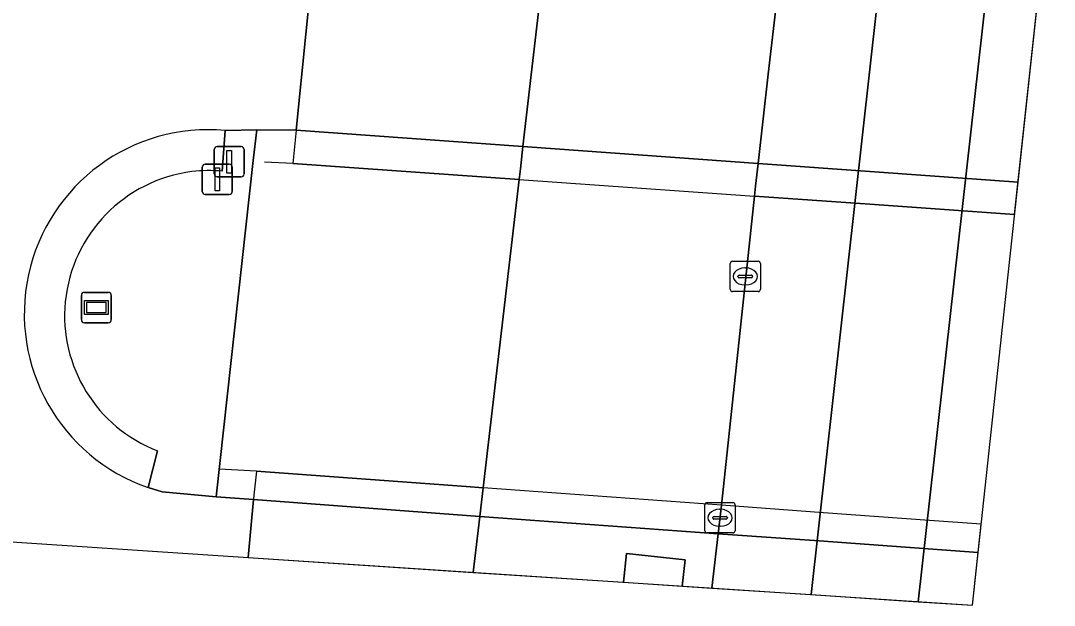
# Model space of a CAD drawing. Extents: x 160732 to 162107, y 387428 to 388479.
# Drawn here: x 161994.65 to 162028.84, y 387428.46 to 387447.78 of the extents above; entities that cross this region are included whole.
import ezdxf

# ---------------------------------------------------------------- set-up
doc = ezdxf.new("R2010")
doc.units = 0
for name, color, linetype in [('IMGEO_Berm_groen', 7, 'Continuous'), ('IMGEO_Dek', 7, 'Continuous'), ('IMGEO_Hek', 7, 'Continuous'), ('IMGEO_Kolk', 7, 'Continuous'), ('IMGEO_Pijler', 7, 'Continuous'), ('IMGEO_Rijbaan_lokaal_gesloten', 7, 'Continuous'), ('IMGEO_Rijbaan_regionaal_gesloten', 7, 'Continuous'), ('IMGEO_Straatnaambord', 7, 'Continuous'), ('IMGEO_Terreindeel_open', 7, 'Continuous'), ('IMGEO_Verkeersbordpaal', 7, 'Continuous'), ('IMGEO_Verkeerseiland_groen', 7, 'Continuous'), ('IMGEO_Verkeersregelinstallatiepaal', 7, 'Continuous'), ('IMGEO_Voetpad_gesloten', 7, 'Continuous'), ('IMGEO_Voetpad_open', 7, 'Continuous')]:
    doc.layers.add(name, color=color, linetype=linetype)

msp = doc.modelspace()

# ---------------------------------------------------------------- linework, layer by layer
at = {"layer": 'IMGEO_Berm_groen'}
for points in [[(162009.618, 387429.55), (162014.587, 387429.222), (162014.693, 387430.175), (162016.624, 387429.968), (162016.526, 387429.094), (162017.507, 387429.029), (162017.722, 387430.827), (162017.825, 387431.768), (162018.923, 387441.984), (162018.959, 387442.315), (162019.04, 387443.064), (162019.378, 387446.016), (162019.769, 387449.424), (162020.212, 387453.277), (162020.423, 387455.113), (162021.125, 387460.77), (162022.405, 387472.158), (162022.293, 387472.551), (162022.117, 387472.869), (162021.578, 387473.7), (162021.398, 387473.976)], [(162012.255, 387464.954), (162012.653, 387460.916), (162013.243, 387460.801), (162012.651, 387455.669), (162012.43, 387453.832), (162011.995, 387449.981), (162011.263, 387443.625), (162011.177, 387442.883), (162011.136, 387442.536), (162009.943, 387432.343), (162009.833, 387431.396), (162009.618, 387429.55)]]:
    msp.add_lwpolyline(points, dxfattribs=at)
at = {"layer": 'IMGEO_Dek'}
for points in [[(162027.525, 387441.375), (162028.947, 387454.503), (162024.702, 387454.807), (162020.423, 387455.113), (162012.651, 387455.669), (162004.981, 387456.218), (162004.783, 387454.253), (162004.51, 387451.548), (162004.406, 387450.525), (162003.765, 387444.168), (162003.654, 387443.065), (162011.136, 387442.536), (162018.923, 387441.984), (162022.732, 387441.714)], [(162026.126, 387428.46), (162026.416, 387431.142), (162024.709, 387431.266), (162021.199, 387431.522), (162017.825, 387431.768), (162009.943, 387432.343), (162009.383, 387432.384), (162002.451, 387432.889), (162002.368, 387432.097), (162002.353, 387431.955), (162002.181, 387430.041)]]:
    msp.add_lwpolyline(points, close=True, dxfattribs=at)
at = {"layer": 'IMGEO_Hek'}
for points in [[(162003.654, 387443.065), (162002.72, 387443.103)], [(162011.136, 387442.536), (162003.654, 387443.065)], [(162011.136, 387442.536), (162018.923, 387441.984)], [(162022.732, 387441.714), (162018.923, 387441.984)], [(162027.525, 387441.375), (162022.732, 387441.714)], [(162002.451, 387432.889), (162001.214, 387432.963)], [(162002.451, 387432.889), (162009.383, 387432.384)], [(162009.383, 387432.384), (162009.943, 387432.343)], [(162017.825, 387431.768), (162009.943, 387432.343)], [(162021.199, 387431.522), (162017.825, 387431.768)], [(162024.709, 387431.266), (162021.199, 387431.522)], [(162026.416, 387431.142), (162024.709, 387431.266)]]:
    msp.add_lwpolyline(points, dxfattribs=at)
at = {"layer": 'IMGEO_Kolk'}
for p, q in [((162018.116, 387438.905), (162018.116, 387439.757)), ((162018.191, 387439.831), (162019.043, 387439.831)), ((162018.604, 387439.611), (162018.629, 387439.611)), ((162019.117, 387439.757), (162019.117, 387438.905)), ((162018.375, 387439.325), (162018.375, 387439.337)), ((162018.813, 387439.288), (162018.415, 387439.288)), ((162018.418, 387439.374), (162018.816, 387439.374)), ((162018.859, 387439.337), (162018.859, 387439.325)), ((162018.627, 387439.051), (162018.602, 387439.051)), ((162019.043, 387438.831), (162018.191, 387438.831)), ((162017.281, 387430.927), (162017.281, 387431.779)), ((162017.356, 387431.853), (162018.208, 387431.853)), ((162018.282, 387431.779), (162018.282, 387430.927)), ((162017.769, 387431.633), (162017.794, 387431.633)), ((162017.54, 387431.347), (162017.54, 387431.359)), ((162017.978, 387431.31), (162017.58, 387431.31)), ((162017.583, 387431.396), (162017.981, 387431.396)), ((162017.792, 387431.073), (162017.767, 387431.073)), ((162018.024, 387431.359), (162018.024, 387431.347)), ((162018.208, 387430.853), (162017.356, 387430.853))]:
    msp.add_line(p, q, dxfattribs=at)
for points in [[(162018.116, 387438.905), (162018.116, 387439.757)], [(162018.191, 387439.831), (162019.043, 387439.831)], [(162019.117, 387439.757), (162019.117, 387438.905)], [(162019.043, 387438.831), (162018.191, 387438.831)], [(162017.281, 387430.927), (162017.281, 387431.779)], [(162017.356, 387431.853), (162018.208, 387431.853)], [(162018.282, 387431.779), (162018.282, 387430.927)], [(162018.208, 387430.853), (162017.356, 387430.853)]]:
    msp.add_lwpolyline(points, dxfattribs=at)
for centre, radius, start, end in [((162018.193, 387439.755), 0.0765, 91.552, 178.448), ((162018.193, 387439.755), 0.0765, 91.552, 178.448), ((162019.041, 387439.755), 0.0765, 1.552, 88.448), ((162019.041, 387439.755), 0.0765, 1.552, 88.448), ((162018.415, 387439.334), 0.0403, 85.8775, 175.7526), ((162018.412, 387439.324), 0.0366, 178.938, 274.7102), ((162018.816, 387439.331), 0.043, 264.8664, 352.4533), ((162018.82, 387439.336), 0.0386, 1.7309, 96.639), ((162018.193, 387438.907), 0.0765, 181.552, 268.448), ((162018.193, 387438.907), 0.0765, 181.552, 268.448), ((162019.041, 387438.907), 0.0765, 271.552, 358.448), ((162019.041, 387438.907), 0.0765, 271.552, 358.448), ((162017.358, 387431.777), 0.0765, 91.552, 178.448), ((162017.358, 387431.777), 0.0765, 91.552, 178.448), ((162018.206, 387431.777), 0.0765, 1.552, 88.448), ((162018.206, 387431.777), 0.0765, 1.552, 88.448), ((162017.58, 387431.356), 0.0403, 85.8775, 175.7526), ((162017.577, 387431.346), 0.0366, 178.938, 274.7102), ((162017.981, 387431.353), 0.043, 264.8664, 352.4533), ((162017.985, 387431.358), 0.0386, 1.7309, 96.639), ((162017.358, 387430.929), 0.0765, 181.552, 268.448), ((162017.358, 387430.929), 0.0765, 181.552, 268.448), ((162018.206, 387430.929), 0.0765, 271.552, 358.448), ((162018.206, 387430.929), 0.0765, 271.552, 358.448)]:
    msp.add_arc(centre, radius, start, end, dxfattribs=at)
for centre, major_axis, ratio, start_param, end_param in [((162018.603, 387439.331), (-0.387, 0.002), 0.722429, 4.712389, 7.853982), ((162018.628, 387439.331), (-0.39, 0.002), 0.717154, 1.570796, 4.712389), ((162017.768, 387431.353), (-0.387, 0.002), 0.722429, 4.712389, 7.853982), ((162017.793, 387431.353), (-0.39, 0.002), 0.717154, 1.570796, 4.712389)]:
    msp.add_ellipse(centre, major_axis=major_axis, ratio=ratio, start_param=start_param, end_param=end_param, dxfattribs=at)
at = {"layer": 'IMGEO_Pijler'}
msp.add_lwpolyline([(162016.526, 387429.094), (162016.624, 387429.968), (162014.693, 387430.175), (162014.587, 387429.222)], close=True, dxfattribs=at)
at = {"layer": 'IMGEO_Rijbaan_lokaal_gesloten'}
for points in [[(162001.414, 387444.155), (162002.458, 387444.178), (162003.765, 387444.168), (162004.406, 387450.525), (162000.091, 387450.905), (161977.154, 387452.46), (161974.769, 387452.468), (161973.995, 387452.435), (161971.678, 387452.425), (161971.601, 387452.424), (161971.21, 387446.725), (161973.587, 387446.876), (161975.037, 387446.98), (161976.033, 387447.052), (161978.416, 387447.224), (161979.025, 387447.264), (161980.359, 387447.353), (161985.573, 387447.76), (161984.731, 387436.832)], [(161983.694, 387435.918), (161981.099, 387436.118), (161978.735, 387436.317), (161974.835, 387436.611), (161974.695, 387436.621), (161972.864, 387436.759), (161970.001, 387436.944), (161969.94, 387436.949), (161969.89, 387432.173), (162002.181, 387430.041)], [(162002.181, 387430.041), (162002.353, 387431.955), (162001.112, 387432.048), (161999.327, 387432.212), (161998.866, 387432.351)]]:
    msp.add_lwpolyline(points, dxfattribs=at)
for points in [[(162027.641, 387442.444), (162028.33, 387448.811), (162023.848, 387449.132), (162019.769, 387449.424), (162004.406, 387450.525), (162003.765, 387444.168), (162011.263, 387443.625), (162019.04, 387443.064), (162022.894, 387442.786)], [(162026.126, 387428.46), (162026.315, 387430.208), (162021.059, 387430.587), (162017.722, 387430.827), (162009.833, 387431.396), (162002.353, 387431.955), (162002.181, 387430.041)]]:
    msp.add_lwpolyline(points, close=True, dxfattribs=at)
msp.add_arc((162000.854, 387438.099), 6.082, 84.7204, 250.9178, dxfattribs=at)
at = {"layer": 'IMGEO_Rijbaan_regionaal_gesloten'}
for points in [[(162020.799, 387428.812), (162023.71, 387454.878), (162020.423, 387455.113), (162020.212, 387453.277), (162019.769, 387449.424), (162019.378, 387446.016), (162019.04, 387443.064), (162018.959, 387442.315), (162018.923, 387441.984), (162017.825, 387431.768), (162017.722, 387430.827), (162017.507, 387429.029)], [(162020.799, 387428.812), (162024.338, 387428.578), (162027.256, 387454.624), (162023.71, 387454.878)], [(162026.126, 387428.46), (162028.947, 387454.503), (162027.256, 387454.624), (162024.338, 387428.578)]]:
    msp.add_lwpolyline(points, close=True, dxfattribs=at)
at = {"layer": 'IMGEO_Straatnaambord'}
for p, q in [((161996.66, 387437.902), (161996.66, 387438.702)), ((161996.66, 387438.702), (161996.66, 387437.902)), ((161996.76, 387438.802), (161997.55, 387438.802)), ((161997.55, 387438.802), (161996.76, 387438.802)), ((161997.65, 387438.702), (161997.65, 387437.902)), ((161997.65, 387437.902), (161997.65, 387438.702)), ((161997.55, 387437.802), (161996.76, 387437.802)), ((161996.76, 387437.802), (161997.55, 387437.802))]:
    msp.add_line(p, q, dxfattribs=at)
for points in [[(161996.761, 387438.534), (161997.549, 387438.534), (161997.549, 387438.07), (161996.761, 387438.07), (161996.761, 387438.534)], [(161996.826, 387438.469), (161996.826, 387438.135), (161997.484, 387438.135), (161997.484, 387438.469), (161996.826, 387438.469)]]:
    msp.add_lwpolyline(points, dxfattribs=at)
for centre, start, end in [((161996.76, 387438.702), 90, 180), ((161996.76, 387438.702), 90, 180), ((161997.55, 387438.702), 0, 90), ((161997.55, 387438.702), 360, 90), ((161996.76, 387437.902), 180, 270), ((161996.76, 387437.902), 180, 270), ((161997.55, 387437.902), 270, 0), ((161997.55, 387437.902), 270, 0)]:
    msp.add_arc(centre, 0.1, start, end, dxfattribs=at)
at = {"layer": 'IMGEO_Terreindeel_open'}
msp.add_lwpolyline([(162009.618, 387429.55), (162009.833, 387431.396), (162009.943, 387432.343), (162011.136, 387442.536), (162011.177, 387442.883), (162011.263, 387443.625), (162011.995, 387449.981), (162012.43, 387453.832), (162012.651, 387455.669), (162013.243, 387460.801), (162012.653, 387460.916), (162003.807, 387457.749), (162003.717, 387456.309), (162004.981, 387456.218), (162004.783, 387454.253), (162004.51, 387451.548), (162004.406, 387450.525), (162003.765, 387444.168), (162002.458, 387444.178), (162002.345, 387443.158), (162001.112, 387432.048), (162002.353, 387431.955), (162002.181, 387430.041)], close=True, dxfattribs=at)
at = {"layer": 'IMGEO_Verkeersbordpaal'}
for p, q in [((162000.759, 387443.04), (162001.549, 387443.04)), ((162001.549, 387443.04), (162000.759, 387443.04)), ((162000.659, 387442.14), (162000.659, 387442.94)), ((162000.659, 387442.94), (162000.659, 387442.14)), ((162001.649, 387442.94), (162001.649, 387442.14)), ((162001.649, 387442.14), (162001.649, 387442.94)), ((162001.549, 387442.04), (162000.759, 387442.04)), ((162000.759, 387442.04), (162001.549, 387442.04))]:
    msp.add_line(p, q, dxfattribs=at)
msp.add_lwpolyline([(162001.079, 387442.915), (162001.229, 387442.915), (162001.229, 387442.165), (162001.079, 387442.165), (162001.079, 387442.915)], dxfattribs=at)
for centre, start, end in [((162000.759, 387442.94), 90, 180), ((162000.759, 387442.94), 90, 180), ((162001.549, 387442.94), 0, 90), ((162001.549, 387442.94), 360, 90), ((162000.759, 387442.14), 180, 270), ((162000.759, 387442.14), 180, 270), ((162001.549, 387442.14), 270, 0), ((162001.549, 387442.14), 270, 0)]:
    msp.add_arc(centre, 0.1, start, end, dxfattribs=at)
at = {"layer": 'IMGEO_Verkeerseiland_groen'}
for points in [[(162002.345, 387443.158), (162002.458, 387444.178), (162001.414, 387444.155), (162001.318, 387442.81)], [(161999.174, 387433.57), (161998.866, 387432.351), (161999.327, 387432.212), (162001.112, 387432.048), (162002.345, 387443.158)]]:
    msp.add_lwpolyline(points, dxfattribs=at)
for centre, radius, start, end in [((162000.917, 387438.018), 4.814, 97.1631, 174.3082), ((162000.894, 387437.998), 4.831, 84.968, 96.8635), ((162000.896, 387438.04), 4.791, 174.555, 248.9335)]:
    msp.add_arc(centre, radius, start, end, dxfattribs=at)
at = {"layer": 'IMGEO_Verkeersregelinstallatiepaal'}
for p, q in [((162001.054, 387442.721), (162001.054, 387443.521)), ((162001.054, 387443.521), (162001.054, 387442.721)), ((162001.154, 387443.621), (162001.944, 387443.621)), ((162001.944, 387443.621), (162001.154, 387443.621)), ((162002.044, 387443.521), (162002.044, 387442.721)), ((162002.044, 387442.721), (162002.044, 387443.521)), ((162001.944, 387442.621), (162001.154, 387442.621)), ((162001.154, 387442.621), (162001.944, 387442.621))]:
    msp.add_line(p, q, dxfattribs=at)
msp.add_lwpolyline([(162001.474, 387443.496), (162001.624, 387443.496), (162001.624, 387442.746), (162001.474, 387442.746), (162001.474, 387443.496)], dxfattribs=at)
for centre, start, end in [((162001.154, 387443.521), 90, 180), ((162001.154, 387443.521), 90, 180), ((162001.944, 387443.521), 0, 90), ((162001.944, 387443.521), 360, 90), ((162001.154, 387442.721), 180, 270), ((162001.154, 387442.721), 180, 270), ((162001.944, 387442.721), 270, 0), ((162001.944, 387442.721), 270, 0)]:
    msp.add_arc(centre, 0.1, start, end, dxfattribs=at)
at = {"layer": 'IMGEO_Voetpad_gesloten'}
for points in [[(162001.318, 387442.81), (162001.414, 387444.155)], [(161998.866, 387432.351), (161999.174, 387433.57)]]:
    msp.add_lwpolyline(points, dxfattribs=at)
for centre, radius, start, end in [((162000.854, 387438.099), 6.082, 84.7204, 250.9178), ((162000.917, 387438.018), 4.814, 97.1631, 174.3082), ((162000.894, 387437.998), 4.831, 84.968, 96.8635), ((162000.896, 387438.04), 4.791, 174.555, 248.9335)]:
    msp.add_arc(centre, radius, start, end, dxfattribs=at)
at = {"layer": 'IMGEO_Voetpad_open'}
for points in [[(162027.525, 387441.375), (162027.641, 387442.444), (162022.894, 387442.786), (162019.04, 387443.064), (162011.263, 387443.625), (162003.765, 387444.168), (162003.654, 387443.065), (162011.136, 387442.536), (162018.923, 387441.984), (162022.732, 387441.714)], [(162026.315, 387430.208), (162026.416, 387431.142), (162024.709, 387431.266), (162021.199, 387431.522), (162017.825, 387431.768), (162009.943, 387432.343), (162009.383, 387432.384), (162002.451, 387432.889), (162002.368, 387432.097), (162002.353, 387431.955), (162009.833, 387431.396), (162017.722, 387430.827), (162021.059, 387430.587)]]:
    msp.add_lwpolyline(points, close=True, dxfattribs=at)

doc.saveas('drawing.dxf')
